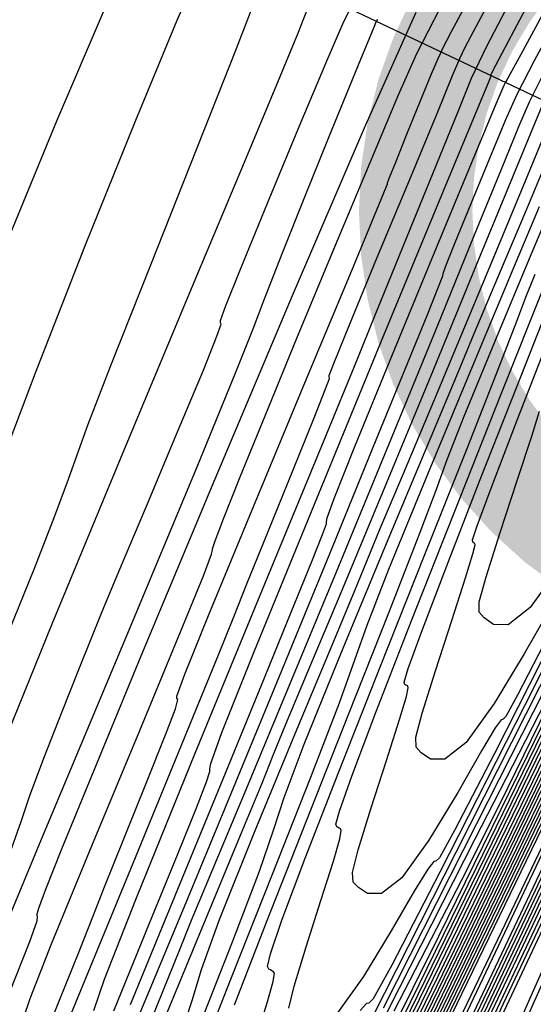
# Model space of a CAD drawing. Extents: x 3249832 to 3255657, y 13789405 to 13793316.
# Tile 626 of 656: x 3252347 to 3252358, y 13792063 to 13792085. Entities that reach past the tile are written whole.
import ezdxf

# ---------------------------------------------------------------- set-up
doc = ezdxf.new("R2010")
doc.units = 0
doc.header["$LTSCALE"] = 100
doc.header["$MEASUREMENT"] = 0
doc.linetypes.add('DASHED', pattern=[0.75, 0.5, -0.25])
for name, color, linetype in [('GRATIO_03231_CON', 1, 'CONTINUOUS'), ('GRATIO_0323_ICON', 1, 'CONTINUOUS'), ('PLAN', 7, 'CONTINUOUS'), ('TARGETS_EAST', 7, 'CONTINUOUS'), ('TARGETS_WEST', 7, 'CONTINUOUS')]:
    doc.layers.add(name, color=color, linetype=linetype)

# ---------------------------------------------------------------- blocks, each defined once
blk = doc.blocks.new('Gratio_032316_contours')
at = {"layer": 'GRATIO_03231_CON', "color": 5, "linetype": 'Continuous', "flags": 128}
for points in [[(3252404.72, 13792165.952), (3252403.045, 13792162.111), (3252398.347, 13792151.92), (3252389.9, 13792133.803), (3252379.951, 13792112.533), (3252371.491, 13792094.467), (3252366.761, 13792084.373), (3252365.018, 13792080.654), (3252364.768, 13792080.122), (3252364.604, 13792079.775), (3252363.454, 13792077.353), (3252360.333, 13792070.782), (3252354.745, 13792059.03), (3252348.17, 13792045.23), (3252342.579, 13792033.559), (3252339.451, 13792027.142), (3252338.291, 13792024.911), (3252338.116, 13792024.747), (3252338.02, 13792024.716), (3252337.43, 13792023.622), (3252335.856, 13792020.455), (3252333.042, 13792014.694), (3252329.683, 13792007.784), (3252326.712, 13792001.66)], [(3252388.403, 13792130.754), (3252379.024, 13792110.703), (3252371.048, 13792093.672), (3252366.589, 13792084.157), (3252364.945, 13792080.65), (3252364.708, 13792080.149), (3252364.636, 13792079.997), (3252364.132, 13792078.936), (3252362.764, 13792076.056), (3252360.315, 13792070.906), (3252357.434, 13792064.859), (3252354.984, 13792059.745), (3252353.613, 13792056.933), (3252353.105, 13792055.955), (3252353.028, 13792055.884), (3252352.867, 13792055.624), (3252351.775, 13792053.426), (3252348.822, 13792047.371), (3252343.527, 13792036.469)], [(3252401.004, 13792162.398), (3252400.848, 13792161.925), (3252400.776, 13792161.503), (3252400.834, 13792161.208), (3252400.911, 13792160.893), (3252400.854, 13792160.356), (3252400.569, 13792159.479), (3252400.189, 13792158.463), (3252399.904, 13792157.595), (3252399.855, 13792157.084), (3252399.971, 13792156.852), (3252400.134, 13792156.745), (3252400.026, 13792156.17), (3252398.543, 13792152.769), (3252394.384, 13792143.745), (3252386.906, 13792127.705), (3252378.097, 13792108.873), (3252370.606, 13792092.877), (3252366.21, 13792083.512), (3252363.211, 13792077.221), (3252359.043, 13792068.613), (3252351.956, 13792054), (3252343.473, 13792036.509)], [(3252346.506, 13792079.965), (3252347.64, 13792082.718), (3252348.669, 13792085.118), (3252349.683, 13792087.348), (3252350.732, 13792089.517), (3252351.712, 13792091.443), (3252352.482, 13792092.869), (3252352.957, 13792093.659), (3252353.288, 13792094.146), (3252353.686, 13792094.782), (3252354.295, 13792095.876), (3252354.991, 13792097.173)], [(3252385.408, 13792124.656), (3252377.17, 13792107.043), (3252370.164, 13792092.083), (3252366.059, 13792083.336), (3252363.298, 13792077.543), (3252359.519, 13792069.737), (3252353.094, 13792056.489), (3252345.343, 13792040.508)], [(3252346.293, 13792074.877), (3252347.165, 13792077.167), (3252348.258, 13792079.946), (3252349.378, 13792082.728), (3252350.288, 13792084.931), (3252350.822, 13792086.145), (3252351.09, 13792086.659), (3252351.275, 13792086.935), (3252351.517, 13792087.333), (3252351.785, 13792087.809), (3252352.01, 13792088.217), (3252352.137, 13792088.447), (3252352.185, 13792088.532), (3252352.193, 13792088.541), (3252352.227, 13792088.598), (3252352.467, 13792089.041), (3252353.122, 13792090.26), (3252354.298, 13792092.453), (3252355.687, 13792095.034), (3252356.878, 13792097.224)], [(3252388.44, 13792131.484), (3252382.414, 13792118.558), (3252375.316, 13792103.383), (3252369.28, 13792090.493), (3252365.757, 13792082.984), (3252363.472, 13792078.186), (3252360.471, 13792071.985), (3252355.37, 13792061.468), (3252349.083, 13792048.506), (3252343.099, 13792036.171)], [(3252346.322, 13792068.661), (3252347.537, 13792071.638), (3252349.056, 13792075.309), (3252350.53, 13792078.846), (3252351.675, 13792081.58), (3252352.471, 13792083.478), (3252352.963, 13792084.671), (3252353.221, 13792085.326), (3252353.411, 13792085.776), (3252353.723, 13792086.392), (3252354.282, 13792087.424), (3252354.95, 13792088.634), (3252355.524, 13792089.663), (3252355.86, 13792090.26), (3252356.063, 13792090.609), (3252356.298, 13792091.004), (3252356.699, 13792091.686), (3252357.275, 13792092.692), (3252358.008, 13792094.007), (3252358.854, 13792095.567), (3252359.683, 13792097.105)], [(3252386.458, 13792127.397), (3252380.916, 13792115.509), (3252374.389, 13792101.552), (3252368.838, 13792089.698), (3252365.605, 13792082.809), (3252363.559, 13792078.508), (3252360.947, 13792073.109), (3252356.508, 13792063.957), (3252350.953, 13792052.505), (3252345.487, 13792041.238)], [(3252346.563, 13792066.474), (3252346.855, 13792067.283), (3252347.038, 13792067.831), (3252347.354, 13792068.677), (3252347.756, 13792069.705), (3252348.123, 13792070.63), (3252348.379, 13792071.271), (3252348.626, 13792071.873), (3252349.007, 13792072.787), (3252349.613, 13792074.227), (3252350.299, 13792075.862), (3252350.867, 13792077.227), (3252351.167, 13792077.975), (3252351.258, 13792078.239), (3252351.247, 13792078.269), (3252351.245, 13792078.316), (3252351.355, 13792078.628), (3252351.682, 13792079.45), (3252352.279, 13792080.904), (3252352.986, 13792082.606), (3252353.594, 13792084.048), (3252353.944, 13792084.849), (3252354.083, 13792085.14)], [(3252387.29, 13792129.413), (3252384.477, 13792123.31), (3252379.419, 13792112.46), (3252373.462, 13792099.722), (3252368.395, 13792088.903), (3252365.454, 13792082.633), (3252363.646, 13792078.829), (3252361.422, 13792074.233), (3252357.646, 13792066.446), (3252352.823, 13792056.504), (3252347.875, 13792046.305), (3252343.585, 13792037.478)], [(3252345.595, 13792062.8), (3252347.303, 13792066.891), (3252349.18, 13792071.382), (3252350.727, 13792075.093), (3252351.586, 13792077.177), (3252351.965, 13792078.133), (3252352.216, 13792078.793), (3252352.612, 13792079.806), (3252353.118, 13792081.077), (3252353.623, 13792082.331), (3252354.035, 13792083.339), (3252354.339, 13792084.072), (3252354.537, 13792084.549), (3252354.639, 13792084.801), (3252354.676, 13792084.894), (3252354.682, 13792084.908), (3252354.708, 13792084.945)], [(3252385.039, 13792124.742), (3252382.495, 13792119.223), (3252377.922, 13792109.412), (3252372.535, 13792097.893), (3252367.954, 13792088.109), (3252365.394, 13792082.642), (3252364.451, 13792080.628), (3252364.316, 13792080.34), (3252364.226, 13792080.155), (3252363.599, 13792078.863), (3252361.899, 13792075.357), (3252358.784, 13792068.935), (3252354.694, 13792060.503), (3252350.263, 13792051.373), (3252346.075, 13792042.757)], [(3252346.593, 13792063.508), (3252347.044, 13792064.642), (3252347.205, 13792065.098), (3252347.215, 13792065.194), (3252347.201, 13792065.224), (3252347.24, 13792065.371), (3252347.397, 13792065.795), (3252347.748, 13792066.678), (3252348.406, 13792068.292), (3252349.5, 13792070.931), (3252351.071, 13792074.692), (3252352.834, 13792078.87), (3252354.419, 13792082.564), (3252355.559, 13792085.11)], [(3252385.224, 13792126.941), (3252383.575, 13792123.161), (3252382.187, 13792119.947), (3252381.464, 13792118.138), (3252381.263, 13792117.451), (3252381.305, 13792117.317), (3252381.253, 13792117.04), (3252380.538, 13792115.4), (3252378.532, 13792111.049), (3252374.927, 13792103.314), (3252370.68, 13792094.233), (3252367.069, 13792086.519), (3252365.051, 13792082.209), (3252364.308, 13792080.621), (3252364.203, 13792080.393), (3252364.153, 13792080.289), (3252363.802, 13792079.566), (3252362.851, 13792077.605), (3252361.06, 13792073.913), (3252358.434, 13792068.501), (3252355.038, 13792061.508), (3252351.055, 13792053.315), (3252347.133, 13792045.274)], [(3252347.513, 13792062.895), (3252348.13, 13792064.418), (3252348.43, 13792065.182), (3252348.691, 13792065.847), (3252349.115, 13792066.901), (3252349.616, 13792068.141), (3252350.035, 13792069.19), (3252350.252, 13792069.767), (3252350.308, 13792069.969), (3252350.285, 13792069.985), (3252350.281, 13792070.046), (3252350.458, 13792070.53), (3252350.993, 13792071.857), (3252351.977, 13792074.234), (3252353.142, 13792077.033), (3252354.135, 13792079.416), (3252354.69, 13792080.753), (3252354.894, 13792081.251), (3252354.921, 13792081.327), (3252354.925, 13792081.346), (3252354.972, 13792081.469), (3252355.107, 13792081.808), (3252355.352, 13792082.419), (3252355.644, 13792083.139), (3252355.895, 13792083.75), (3252356.039, 13792084.09), (3252356.097, 13792084.213), (3252356.106, 13792084.231), (3252356.132, 13792084.289), (3252356.332, 13792084.679), (3252356.89, 13792085.728)], [(3252384.816, 13792126.39), (3252383.306, 13792122.874), (3252381.498, 13792118.748), (3252379.973, 13792115.241), (3252379.166, 13792113.27), (3252378.925, 13792112.526), (3252378.951, 13792112.389), (3252378.906, 13792112.148), (3252378.287, 13792110.729), (3252376.551, 13792106.962), (3252373.429, 13792100.265), (3252369.752, 13792092.403), (3252366.626, 13792085.725), (3252364.85, 13792081.93), (3252363.994, 13792080.117), (3252363.327, 13792078.73), (3252362.198, 13792076.402), (3252360.304, 13792072.5), (3252357.426, 13792066.576), (3252353.545, 13792058.594), (3252349.44, 13792050.178), (3252346.092, 13792043.361)], [(3252347.905, 13792062.925), (3252349.318, 13792066.368), (3252350.52, 13792069.288), (3252351.199, 13792070.952), (3252351.535, 13792071.788), (3252351.825, 13792072.517), (3252352.293, 13792073.669), (3252352.844, 13792075.025), (3252353.31, 13792076.175), (3252353.562, 13792076.813), (3252353.643, 13792077.043), (3252353.64, 13792077.069), (3252353.641, 13792077.108), (3252353.754, 13792077.407), (3252354.086, 13792078.224), (3252354.692, 13792079.688), (3252355.409, 13792081.411), (3252356.017, 13792082.877), (3252356.358, 13792083.71), (3252356.516, 13792084.091), (3252356.636, 13792084.34), (3252356.877, 13792084.795), (3252357.446, 13792085.858)], [(3252383.914, 13792124.815), (3252383.034, 13792122.616), (3252381.388, 13792118.806), (3252379.421, 13792114.335), (3252377.758, 13792110.535), (3252376.867, 13792108.402), (3252376.586, 13792107.601), (3252376.598, 13792107.46), (3252376.559, 13792107.257), (3252376.036, 13792106.058), (3252374.569, 13792102.875), (3252371.932, 13792097.216), (3252368.825, 13792090.573), (3252366.184, 13792084.93), (3252364.698, 13792081.754), (3252364.081, 13792080.438), (3252363.802, 13792079.854), (3252363.336, 13792078.891), (3252362.174, 13792076.499), (3252359.814, 13792071.643), (3252356.035, 13792063.873), (3252351.748, 13792055.081), (3252348.149, 13792047.741), (3252346.096, 13792043.634)], [(3252348.45, 13792063.122), (3252348.688, 13792063.809), (3252349.392, 13792065.604), (3252350.686, 13792068.785), (3252352.22, 13792072.515), (3252353.527, 13792075.682), (3252354.269, 13792077.485), (3252354.634, 13792078.381), (3252354.94, 13792079.138), (3252355.426, 13792080.328), (3252355.997, 13792081.729), (3252356.48, 13792082.922), (3252356.779, 13792083.657), (3252357.112, 13792084.36), (3252357.774, 13792085.628)], [(3252372.588, 13792098.787), (3252370.434, 13792094.167), (3252367.898, 13792088.743), (3252365.741, 13792084.135), (3252364.537, 13792081.56), (3252364.094, 13792080.611), (3252364.032, 13792080.474), (3252363.928, 13792080.26), (3252363.199, 13792078.761), (3252361.22, 13792074.693), (3252357.68, 13792067.415), (3252353.511, 13792058.863), (3252349.96, 13792051.617), (3252347.927, 13792047.54), (3252346.934, 13792045.635)], [(3252348.894, 13792063.117), (3252349.681, 13792065.042), (3252350.294, 13792066.546), (3252350.713, 13792067.586), (3252350.935, 13792068.154), (3252351.011, 13792068.381), (3252351.011, 13792068.44), (3252351.029, 13792068.562), (3252351.277, 13792069.244), (3252351.993, 13792071.043), (3252353.299, 13792074.239), (3252354.845, 13792077.991), (3252356.162, 13792081.177), (3252356.899, 13792082.957), (3252357.171, 13792083.613), (3252357.209, 13792083.708), (3252357.208, 13792083.709), (3252357.205, 13792083.711), (3252357.202, 13792083.714), (3252357.212, 13792083.744), (3252357.311, 13792083.941), (3252357.589, 13792084.469), (3252358.09, 13792085.413)], [(3252373.191, 13792101.097), (3252371.114, 13792096.417), (3252369.97, 13792093.797), (3252369.57, 13792092.825), (3252369.536, 13792092.675), (3252369.519, 13792092.584), (3252369.284, 13792092.044), (3252368.625, 13792090.613), (3252367.439, 13792088.07), (3252366.042, 13792085.083), (3252364.855, 13792082.546), (3252364.192, 13792081.129), (3252363.948, 13792080.606), (3252363.912, 13792080.531), (3252363.83, 13792080.366), (3252363.263, 13792079.206), (3252361.729, 13792076.056), (3252358.986, 13792070.419), (3252355.756, 13792063.796), (3252353.006, 13792058.183)], [(3252348.968, 13792061.855), (3252349.624, 13792063.425), (3252350.488, 13792065.501), (3252351.532, 13792068.024), (3252352.648, 13792070.735), (3252353.711, 13792073.326), (3252354.612, 13792075.529), (3252355.314, 13792077.248), (3252355.795, 13792078.43), (3252356.05, 13792079.062), (3252356.143, 13792079.3), (3252356.153, 13792079.341), (3252356.158, 13792079.374), (3252356.224, 13792079.556), (3252356.416, 13792080.037), (3252356.765, 13792080.892), (3252357.18, 13792081.895), (3252357.534, 13792082.746), (3252357.78, 13792083.302), (3252358.165, 13792084.045), (3252359.012, 13792085.617)], [(3252373.716, 13792102.537), (3252371.114, 13792096.684), (3252368.9, 13792091.711), (3252367.672, 13792088.929), (3252367.232, 13792087.9), (3252367.183, 13792087.746), (3252367.173, 13792087.692), (3252367.034, 13792087.373), (3252366.643, 13792086.526), (3252365.941, 13792085.021), (3252365.115, 13792083.253), (3252364.412, 13792081.752), (3252364.02, 13792080.913), (3252363.875, 13792080.604), (3252363.853, 13792080.56), (3252363.781, 13792080.419), (3252363.295, 13792079.428), (3252361.983, 13792076.737), (3252359.639, 13792071.922), (3252356.879, 13792066.262), (3252354.529, 13792061.467)], [(3252349.709, 13792062.886), (3252350.117, 13792063.887), (3252350.347, 13792064.466), (3252350.608, 13792065.113), (3252351.075, 13792066.234), (3252351.773, 13792067.903), (3252352.693, 13792070.11), (3252353.798, 13792072.783), (3252354.958, 13792075.601), (3252356.016, 13792078.177), (3252356.845, 13792080.201), (3252357.439, 13792081.654), (3252357.822, 13792082.59), (3252358.051, 13792083.131), (3252358.323, 13792083.678), (3252358.869, 13792084.699), (3252359.827, 13792086.48)], [(3252371.798, 13792098.47), (3252369.037, 13792092.271), (3252366.685, 13792087.005), (3252365.373, 13792084.061), (3252364.893, 13792082.975), (3252364.829, 13792082.818), (3252364.826, 13792082.801), (3252364.783, 13792082.702), (3252364.662, 13792082.439), (3252364.444, 13792081.972), (3252364.187, 13792081.423), (3252363.967, 13792080.958), (3252363.784, 13792080.582), (3252363.334, 13792079.665), (3252362.238, 13792077.419), (3252360.292, 13792073.424), (3252358.002, 13792068.729), (3252356.052, 13792064.75), (3252354.911, 13792062.462)], [(3252350.078, 13792063.09), (3252350.963, 13792065.239), (3252351.724, 13792067.07), (3252352.16, 13792068.129), (3252352.407, 13792068.741), (3252352.686, 13792069.425), (3252353.18, 13792070.605), (3252353.901, 13792072.325), (3252354.821, 13792074.534), (3252355.886, 13792077.107), (3252356.926, 13792079.628), (3252357.74, 13792081.608), (3252358.189, 13792082.696), (3252358.355, 13792083.096), (3252358.381, 13792083.153), (3252358.396, 13792083.177), (3252358.485, 13792083.34), (3252358.725, 13792083.783), (3252359.151, 13792084.574), (3252359.651, 13792085.505)], [(3252372.546, 13792100.428), (3252370.341, 13792095.434), (3252367.727, 13792089.566), (3252365.498, 13792084.58), (3252364.253, 13792081.793), (3252363.794, 13792080.766), (3252363.728, 13792080.619), (3252363.68, 13792080.527), (3252363.358, 13792079.874), (3252362.491, 13792078.101), (3252360.944, 13792074.926), (3252359.125, 13792071.195), (3252357.575, 13792068.033), (3252356.657, 13792066.193), (3252356.004, 13792064.925), (3252355.067, 13792063.109)], [(3252350.343, 13792062.491), (3252350.62, 13792063.344), (3252350.823, 13792064.022), (3252351.223, 13792065.128), (3252351.994, 13792067.051), (3252352.933, 13792069.321), (3252353.739, 13792071.254), (3252354.202, 13792072.371), (3252354.466, 13792073.016), (3252354.764, 13792073.737), (3252355.274, 13792074.951), (3252355.943, 13792076.542), (3252356.665, 13792078.265), (3252357.341, 13792079.89), (3252357.911, 13792081.267), (3252358.324, 13792082.265), (3252358.595, 13792082.885), (3252358.996, 13792083.657), (3252359.865, 13792085.246), (3252361.421, 13792088.091), (3252363.406, 13792091.731), (3252365.446, 13792095.484), (3252367.219, 13792098.762)], [(3252371.119, 13792097.89), (3252370.598, 13792096.58), (3252369.725, 13792094.54), (3252368.185, 13792091.05), (3252366.359, 13792086.949), (3252364.805, 13792083.463), (3252363.941, 13792081.512), (3252363.629, 13792080.79), (3252363.589, 13792080.684), (3252363.57, 13792080.638), (3252363.416, 13792080.322), (3252362.997, 13792079.465), (3252362.25, 13792077.931), (3252361.37, 13792076.128), (3252360.622, 13792074.6), (3252360.149, 13792073.653), (3252359.631, 13792072.641), (3252358.631, 13792070.678), (3252356.884, 13792067.231), (3252354.826, 13792063.171)], [(3252350.662, 13792061.753), (3252351.486, 13792063.846), (3252352.389, 13792066.121), (3252353.232, 13792068.258), (3252353.865, 13792069.896), (3252354.208, 13792070.847), (3252354.475, 13792071.607), (3252354.953, 13792072.839), (3252355.827, 13792074.971), (3252356.874, 13792077.484), (3252357.77, 13792079.622), (3252358.275, 13792080.826)], [(3252371.371, 13792099.101), (3252370.17, 13792096.14), (3252369.48, 13792094.399), (3252369.008, 13792093.218), (3252368.314, 13792091.596), (3252367.106, 13792088.858), (3252365.675, 13792085.64), (3252364.458, 13792082.904), (3252363.785, 13792081.372), (3252363.546, 13792080.803), (3252363.52, 13792080.717), (3252363.515, 13792080.693), (3252363.445, 13792080.546), (3252363.25, 13792080.147), (3252362.902, 13792079.433), (3252362.493, 13792078.594), (3252362.145, 13792077.883), (3252361.895, 13792077.384), (3252361.445, 13792076.499), (3252360.413, 13792074.463), (3252358.586, 13792070.849), (3252356.433, 13792066.597), (3252354.594, 13792062.985)], [(3252351.551, 13792063.245), (3252352.257, 13792065.065), (3252353.122, 13792067.258), (3252354.067, 13792069.642), (3252354.954, 13792071.88), (3252355.626, 13792073.598), (3252355.994, 13792074.581), (3252356.241, 13792075.257), (3252356.616, 13792076.214), (3252357.287, 13792077.846), (3252358.091, 13792079.768), (3252358.783, 13792081.401), (3252359.181, 13792082.321), (3252359.371, 13792082.721), (3252359.501, 13792082.949), (3252359.717, 13792083.334), (3252360.149, 13792084.129), (3252360.924, 13792085.567)], [(3252371.306, 13792099.441), (3252369.82, 13792095.795), (3252368.559, 13792092.699), (3252367.841, 13792090.908), (3252367.418, 13792089.857), (3252366.904, 13792088.652), (3252366.028, 13792086.666), (3252364.991, 13792084.332), (3252364.111, 13792082.346), (3252363.574, 13792081.124), (3252363.024, 13792079.952), (3252361.974, 13792077.833), (3252360.126, 13792074.156), (3252357.943, 13792069.834), (3252356.078, 13792066.164), (3252355.02, 13792064.119), (3252354.608, 13792063.375), (3252354.516, 13792063.283), (3252354.461, 13792063.277), (3252354.325, 13792063.121)], [(3252352.014, 13792062.457), (3252352.276, 13792063.291), (3252352.406, 13792063.761), (3252352.432, 13792063.94), (3252352.407, 13792063.977), (3252352.376, 13792063.994), (3252352.343, 13792064.015), (3252352.307, 13792064.034), (3252352.281, 13792064.09), (3252352.346, 13792064.372), (3252352.599, 13792065.111), (3252353.114, 13792066.475), (3252353.853, 13792068.378), (3252354.757, 13792070.67), (3252355.746, 13792073.162), (3252356.677, 13792075.502), (3252357.388, 13792077.3), (3252357.777, 13792078.306), (3252357.976, 13792078.833), (3252358.175, 13792079.341)], [(3252365.493, 13792085.708), (3252364.949, 13792084.475), (3252364.305, 13792083.024), (3252363.758, 13792081.791), (3252363.458, 13792081.099), (3252363.354, 13792080.84), (3252363.346, 13792080.8), (3252363.307, 13792080.707), (3252362.995, 13792080.082), (3252362.143, 13792078.39), (3252360.616, 13792075.364), (3252358.816, 13792071.805), (3252357.279, 13792068.782), (3252356.408, 13792067.098), (3252356.069, 13792066.485), (3252355.993, 13792066.41), (3252355.944, 13792066.399), (3252355.811, 13792066.232), (3252355.514, 13792065.749), (3252355.009, 13792064.874), (3252354.399, 13792063.866), (3252353.823, 13792063.069)], [(3252352.754, 13792063.175), (3252352.868, 13792063.657), (3252353.131, 13792064.521), (3252353.457, 13792065.541), (3252353.732, 13792066.411), (3252353.873, 13792066.9), (3252353.907, 13792067.085), (3252353.889, 13792067.121), (3252353.862, 13792067.135), (3252353.836, 13792067.152), (3252353.806, 13792067.168), (3252353.788, 13792067.222), (3252353.864, 13792067.514), (3252354.136, 13792068.284), (3252354.676, 13792069.706), (3252355.449, 13792071.69), (3252356.392, 13792074.082), (3252357.425, 13792076.682), (3252358.399, 13792079.125)], [(3252358.476, 13792071.925), (3252357.936, 13792070.975), (3252357.278, 13792069.883), (3252356.655, 13792069.02), (3252356.188, 13792068.655), (3252355.872, 13792068.659), (3252355.668, 13792068.799), (3252355.553, 13792068.918), (3252355.548, 13792069.142), (3252355.688, 13792069.667), (3252355.983, 13792070.605), (3252356.341, 13792071.71), (3252356.645, 13792072.65), (3252356.808, 13792073.178), (3252356.858, 13792073.375), (3252356.851, 13792073.409), (3252356.836, 13792073.417), (3252356.821, 13792073.427), (3252356.803, 13792073.436), (3252356.801, 13792073.487), (3252356.9, 13792073.798), (3252357.208, 13792074.628), (3252357.782, 13792076.119), (3252358.489, 13792077.935)], [(3252358.718, 13792072.891), (3252358.071, 13792071.995), (3252357.587, 13792071.616), (3252357.26, 13792071.62), (3252357.053, 13792071.767), (3252356.941, 13792071.892), (3252356.945, 13792072.125), (3252357.098, 13792072.672), (3252357.409, 13792073.646), (3252357.783, 13792074.794), (3252358.102, 13792075.77), (3252358.275, 13792076.317)]]:
    blk.add_lwpolyline(points, dxfattribs=at)
at = {"layer": 'GRATIO_03231_CON', "color": 1, "linetype": 'Continuous', "flags": 128}
for points in [[(3252387.94, 13792129.123), (3252385.048, 13792123.04), (3252379.951, 13792112.208), (3252373.979, 13792099.477), (3252368.911, 13792088.659), (3252366.079, 13792082.614), (3252365.035, 13792080.386), (3252364.887, 13792080.067), (3252364.659, 13792079.581), (3252363.052, 13792076.191), (3252358.684, 13792066.995), (3252350.852, 13792050.512), (3252341.553, 13792030.948)], [(3252391.938, 13792135.34), (3252384.362, 13792119.835), (3252377.946, 13792106.727), (3252374.347, 13792099.414), (3252372.987, 13792096.706), (3252372.732, 13792096.268), (3252372.64, 13792096.161), (3252372.539, 13792096.029), (3252372.449, 13792095.913), (3252372.343, 13792095.744), (3252371.989, 13792095.031), (3252371.105, 13792093.172), (3252369.547, 13792089.862), (3252367.723, 13792085.971), (3252366.176, 13792082.664), (3252365.122, 13792080.411), (3252363.466, 13792076.907), (3252359.785, 13792069.151), (3252353.245, 13792055.386), (3252345.375, 13792038.828)], [(3252387.333, 13792125.735), (3252378.453, 13792107.549), (3252370.956, 13792092.189), (3252366.621, 13792083.293), (3252364.012, 13792077.878), (3252360.886, 13792071.305), (3252355.638, 13792060.259), (3252349.197, 13792046.708), (3252343.13, 13792033.941)], [(3252392.885, 13792136.932), (3252385.719, 13792122.258), (3252377.492, 13792105.41), (3252370.565, 13792091.224), (3252366.701, 13792083.311), (3252365.278, 13792080.395), (3252365.075, 13792079.977), (3252364.963, 13792079.734), (3252364.163, 13792078.043), (3252361.987, 13792073.46), (3252358.031, 13792065.132), (3252353.019, 13792054.587), (3252347.963, 13792043.948)], [(3252388.633, 13792127.878), (3252382.49, 13792115.303), (3252375.57, 13792101.132), (3252369.787, 13792089.288), (3252366.565, 13792082.691), (3252365.377, 13792080.26), (3252365.207, 13792079.912), (3252365.169, 13792079.832), (3252364.906, 13792079.276), (3252364.19, 13792077.769), (3252362.817, 13792074.878), (3252360.664, 13792070.347), (3252357.63, 13792063.961), (3252353.78, 13792055.852), (3252349.845, 13792047.53), (3252346.723, 13792040.85)], [(3252390.199, 13792130.901), (3252386.507, 13792123.351), (3252380.876, 13792111.825), (3252374.61, 13792098.993), (3252369.397, 13792088.32), (3252366.39, 13792082.156), (3252364.57, 13792078.389), (3252362.381, 13792073.793), (3252358.742, 13792066.128), (3252354.474, 13792057.111), (3252350.875, 13792049.448), (3252348.92, 13792045.173)], [(3252387.865, 13792125.947), (3252384.381, 13792118.825), (3252379.262, 13792108.348), (3252373.649, 13792096.854), (3252369.008, 13792087.352), (3252366.344, 13792081.895), (3252364.802, 13792078.707), (3252363.064, 13792075.059), (3252360.2, 13792069.028), (3252356.842, 13792061.934), (3252354.011, 13792055.905), (3252352.472, 13792052.541), (3252351.971, 13792051.327), (3252351.997, 13792051.215), (3252352.121, 13792051.326), (3252352.242, 13792051.441), (3252352.343, 13792051.508), (3252352.343, 13792051.508), (3252352.322, 13792051.292), (3252351.741, 13792049.841), (3252350.082, 13792046.018), (3252347.09, 13792039.274)], [(3252377.648, 13792104.87), (3252372.688, 13792094.715), (3252368.62, 13792086.384), (3252366.362, 13792081.762), (3252365.529, 13792080.059), (3252365.409, 13792079.816), (3252365.345, 13792079.686), (3252364.914, 13792078.781), (3252363.746, 13792076.324), (3252361.658, 13792071.928), (3252359.21, 13792066.757), (3252357.146, 13792062.362), (3252356.024, 13792059.91), (3252355.659, 13792059.024), (3252355.678, 13792058.942), (3252355.768, 13792059.024), (3252355.857, 13792059.108), (3252355.93, 13792059.156), (3252355.93, 13792059.156), (3252355.88, 13792058.921), (3252355.213, 13792057.319), (3252353.34, 13792053.055), (3252349.975, 13792045.494)], [(3252374.42, 13792097.915), (3252370.766, 13792090.437), (3252367.842, 13792084.448), (3252366.228, 13792081.143), (3252365.632, 13792079.926), (3252365.545, 13792079.751), (3252365.526, 13792079.718), (3252365.413, 13792079.486), (3252365.111, 13792078.856), (3252364.574, 13792077.729), (3252363.946, 13792076.402), (3252363.417, 13792075.275), (3252363.129, 13792074.646), (3252363.035, 13792074.419), (3252363.04, 13792074.398), (3252363.063, 13792074.419), (3252363.086, 13792074.44), (3252363.105, 13792074.453), (3252363.105, 13792074.453), (3252362.996, 13792074.179), (3252362.156, 13792072.275), (3252359.858, 13792067.127), (3252355.744, 13792057.934)]]:
    blk.add_lwpolyline(points, dxfattribs=at)
at = {"layer": 'GRATIO_0323_ICON', "color": 7, "linetype": 'Continuous', "flags": 128}
for points in [[(3252390.421, 13792135.571), (3252383.911, 13792121.607), (3252376.243, 13792105.213), (3252369.722, 13792091.288), (3252365.908, 13792083.16), (3252363.385, 13792077.864), (3252359.995, 13792070.861), (3252354.232, 13792058.979), (3252347.213, 13792044.507)], [(3252346.576, 13792071.447), (3252347.15, 13792072.874), (3252347.592, 13792074.012), (3252347.895, 13792074.824), (3252348.085, 13792075.361), (3252348.329, 13792076.031), (3252348.831, 13792077.329), (3252349.708, 13792079.542), (3252350.734, 13792082.12), (3252351.597, 13792084.308), (3252352.064, 13792085.537)], [(3252390.759, 13792132.405), (3252384.105, 13792118.781), (3252376.531, 13792103.271), (3252370.176, 13792090.256), (3252366.633, 13792083.001), (3252365.328, 13792080.328), (3252365.141, 13792079.945), (3252365.066, 13792079.783), (3252364.534, 13792078.66), (3252363.089, 13792075.614), (3252360.424, 13792070.005), (3252356.842, 13792062.467), (3252352.796, 13792053.954), (3252348.747, 13792045.425)], [(3252384.402, 13792124.653), (3252383.763, 13792123.007), (3252383.602, 13792122.376), (3252383.659, 13792122.245), (3252383.6, 13792121.931), (3252382.789, 13792120.071), (3252380.514, 13792115.136), (3252376.424, 13792106.363), (3252371.607, 13792096.063), (3252367.511, 13792087.314), (3252365.223, 13792082.426), (3252364.38, 13792080.625), (3252364.259, 13792080.367), (3252364.189, 13792080.222), (3252363.7, 13792079.215), (3252362.375, 13792076.481), (3252359.922, 13792071.424), (3252356.564, 13792064.502), (3252352.65, 13792056.44), (3252348.565, 13792048.036), (3252344.825, 13792040.371)], [(3252346.907, 13792062.95), (3252347.051, 13792063.387), (3252347.524, 13792064.588), (3252348.409, 13792066.744), (3252349.464, 13792069.288), (3252350.364, 13792071.462), (3252350.867, 13792072.697), (3252351.049, 13792073.174), (3252351.068, 13792073.261), (3252351.065, 13792073.29), (3252351.124, 13792073.463), (3252351.311, 13792073.948), (3252351.681, 13792074.874), (3252352.227, 13792076.22), (3252352.929, 13792077.928), (3252353.743, 13792079.89), (3252354.541, 13792081.795), (3252355.169, 13792083.284), (3252355.573, 13792084.2), (3252356.084, 13792085.194), (3252357.132, 13792087.122), (3252359.006, 13792090.575), (3252361.444, 13792095.079), (3252364.042, 13792099.897)], [(3252376.034, 13792101.393), (3252371.727, 13792092.576), (3252368.231, 13792085.416), (3252366.295, 13792081.453), (3252365.58, 13792079.992), (3252365.477, 13792079.784), (3252365.436, 13792079.702), (3252365.163, 13792079.134), (3252364.428, 13792077.59), (3252363.116, 13792074.828), (3252361.578, 13792071.579), (3252360.281, 13792068.818), (3252359.577, 13792067.278), (3252359.347, 13792066.721), (3252359.359, 13792066.67), (3252359.416, 13792066.721), (3252359.471, 13792066.774), (3252359.518, 13792066.805), (3252359.518, 13792066.805), (3252359.438, 13792066.55), (3252358.684, 13792064.797), (3252356.599, 13792060.091), (3252352.859, 13792051.714), (3252348.47, 13792041.881)], [(3252371.866, 13792097.475), (3252371.535, 13792096.715), (3252370.606, 13792094.7), (3252368.936, 13792091.118), (3252366.97, 13792086.913), (3252365.298, 13792083.341), (3252364.364, 13792081.344), (3252364.021, 13792080.608), (3252363.972, 13792080.503), (3252363.879, 13792080.313), (3252363.231, 13792078.983), (3252361.475, 13792075.374), (3252358.333, 13792068.917), (3252354.634, 13792061.329), (3252351.483, 13792054.9), (3252349.673, 13792051.271), (3252348.748, 13792049.493), (3252347.938, 13792047.97), (3252346.675, 13792045.521)], [(3252349.261, 13792063.256), (3252350.306, 13792065.795), (3252351.302, 13792068.221), (3252352.147, 13792070.285), (3252352.804, 13792071.897), (3252353.254, 13792073.008), (3252353.492, 13792073.608), (3252353.577, 13792073.841), (3252353.582, 13792073.89), (3252353.594, 13792073.968), (3252353.75, 13792074.4), (3252354.204, 13792075.54), (3252355.032, 13792077.566), (3252356.013, 13792079.943), (3252356.85, 13792081.961), (3252357.32, 13792083.088), (3252357.497, 13792083.502), (3252357.526, 13792083.56), (3252357.541, 13792083.583), (3252357.63, 13792083.744), (3252357.869, 13792084.182), (3252358.343, 13792085.051)], [(3252371.136, 13792097.484), (3252369.263, 13792093.242), (3252367.043, 13792088.257), (3252365.151, 13792084.021), (3252364.097, 13792081.653), (3252363.712, 13792080.778), (3252363.659, 13792080.652), (3252363.625, 13792080.582), (3252363.387, 13792080.098), (3252362.744, 13792078.783), (3252361.597, 13792076.428), (3252360.248, 13792073.661), (3252359.099, 13792071.317), (3252358.403, 13792069.923), (3252357.818, 13792068.783), (3252356.849, 13792066.893), (3252355.183, 13792063.612), (3252353.22, 13792059.746)], [(3252350.71, 13792062.601), (3252351.51, 13792064.635), (3252352.104, 13792066.193), (3252352.414, 13792067.096), (3252352.649, 13792067.814), (3252353.088, 13792068.983), (3252353.91, 13792071.011), (3252354.903, 13792073.403), (3252355.755, 13792075.438), (3252356.245, 13792076.613), (3252356.524, 13792077.286), (3252356.836, 13792078.033), (3252357.353, 13792079.262), (3252357.963, 13792080.706), (3252358.482, 13792081.934), (3252358.804, 13792082.679), (3252359.132, 13792083.339), (3252359.749, 13792084.479), (3252360.854, 13792086.505), (3252362.32, 13792089.198), (3252363.939, 13792092.179), (3252365.509, 13792095.087), (3252366.875, 13792097.62)], [(3252358.481, 13792071.401), (3252357.796, 13792070.077), (3252357.529, 13792069.596), (3252357.47, 13792069.536), (3252357.428, 13792069.521), (3252357.298, 13792069.343), (3252356.995, 13792068.837), (3252356.472, 13792067.924), (3252355.838, 13792066.875), (3252355.239, 13792066.044), (3252354.79, 13792065.694), (3252354.484, 13792065.697), (3252354.284, 13792065.832), (3252354.165, 13792065.945), (3252354.151, 13792066.158), (3252354.278, 13792066.662), (3252354.557, 13792067.563), (3252354.899, 13792068.625), (3252355.189, 13792069.531), (3252355.341, 13792070.039), (3252355.382, 13792070.23), (3252355.37, 13792070.265), (3252355.349, 13792070.276), (3252355.328, 13792070.289), (3252355.305, 13792070.302), (3252355.294, 13792070.355), (3252355.382, 13792070.656), (3252355.672, 13792071.456), (3252356.229, 13792072.912), (3252356.969, 13792074.814), (3252357.772, 13792076.855), (3252358.527, 13792078.76)]]:
    blk.add_lwpolyline(points, dxfattribs=at)

msp = doc.modelspace()

# ---------------------------------------------------------------- linework, layer by layer
at = {"layer": 'PLAN', "color": 8, "linetype": 'DASHED'}
msp.add_line((3251307.05, 13792582.1), (3252689.96, 13791925.79), dxfattribs=at)
at = {"layer": 'TARGETS_WEST', "color": 1, "const_width": 2.5}
msp.add_lwpolyline([(3252355.545, 13792080.726, 1), (3252373.045, 13792080.726, 1)], format="xyb", close=True, dxfattribs=at)

# ---------------------------------------------------------------- block references
at = {"layer": 'TARGETS_EAST'}
msp.add_blockref('Gratio_032316_contours', (0, 0), dxfattribs=at)

doc.saveas('drawing.dxf')
